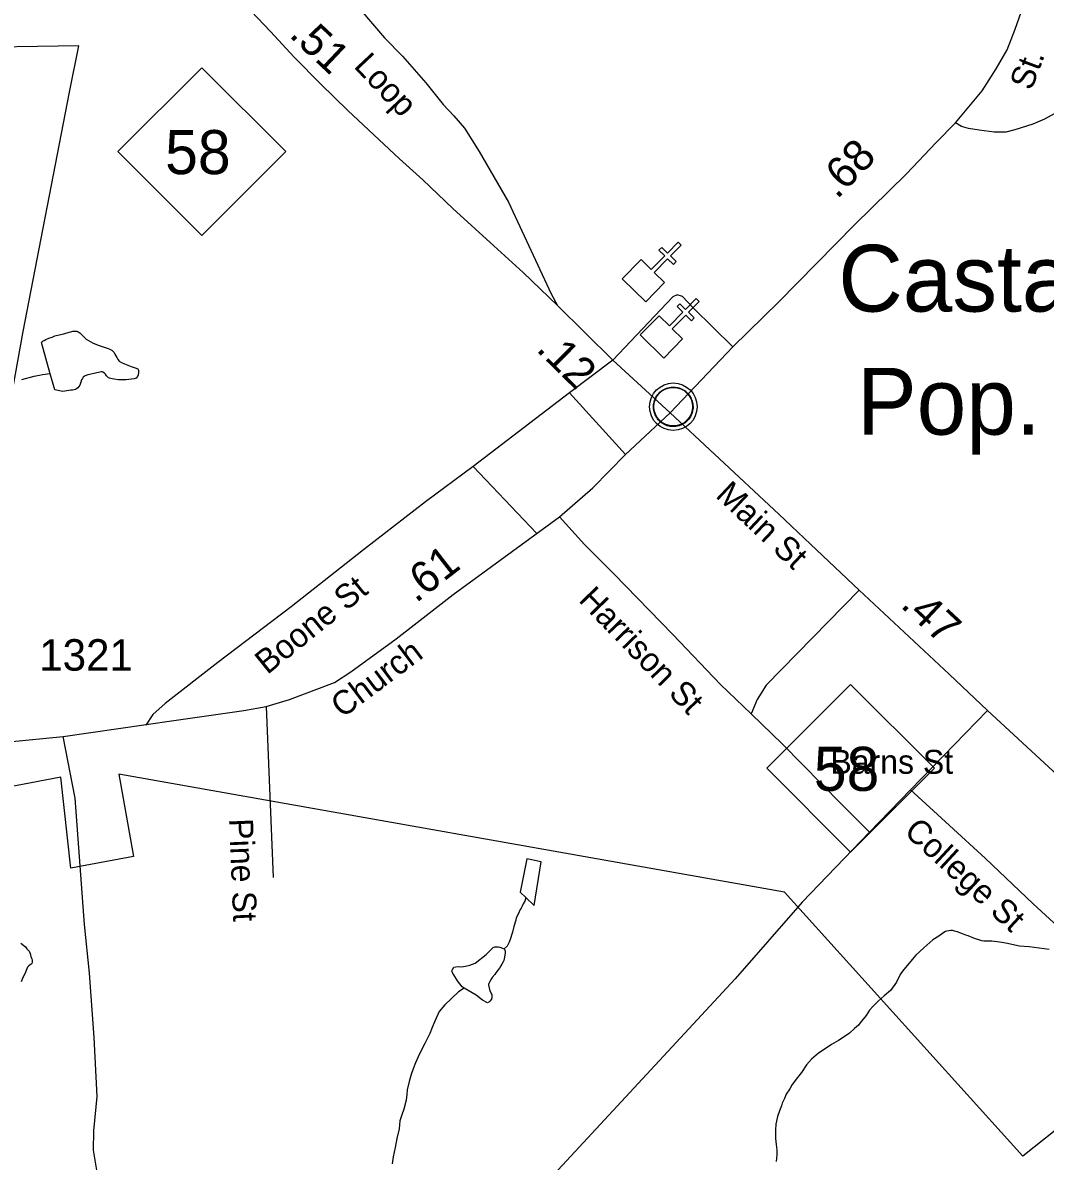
# Model space of a CAD drawing. Extents: x 2220236 to 2384410, y 720751 to 894131.
# Drawn here: x 2276098 to 2280158, y 847023 to 851544 of the extents above; entities that cross this region are included whole.
import ezdxf

# ---------------------------------------------------------------- set-up
doc = ezdxf.new("R2010")
doc.units = 0
for name, color, linetype in [('Exist Boundary Political City Limit New', 7, 'Continuous'), ('Exist Civil Demographics City Label', 7, 'Continuous'), ('Exist Civil Demographics Community CELL', 7, 'Continuous'), ('Exist Cultural Church CELL', 7, 'Continuous'), ('Exist Hydrographic Misc Water Feature', 7, 'Continuous'), ('Exist Hydrographic Pond Under 1500 Sq Ft', 7, 'Continuous'), ('Exist Road Non-System Type 51', 7, 'Continuous'), ('Exist Road Non-System Type 51 Label', 7, 'Continuous'), ('Exist Road Primary NC Attributed', 7, 'Continuous'), ('Exist Road Primary NC Label', 7, 'Continuous'), ('Exist Road Primary NC Service Mileage Hundredths English Label', 7, 'Continuous'), ('Exist Road Primary NC Shield CELL', 7, 'Continuous'), ('Exist Road Primary NC Shield Number Label', 7, 'Continuous'), ('Exist Road Secondary Mileage Hundredths English Label', 7, 'Continuous'), ('Exist Road Secondary Type 51 Attributed', 7, 'Continuous'), ('Exist Road Secondary Type 51 Label', 7, 'Continuous'), ('Exist Road Secondary Type 51 Number Label', 7, 'Continuous'), ('Map Preparation Boundary City Limit Buffer Line', 7, 'Continuous')]:
    doc.layers.add(name, color=color, linetype=linetype)

msp = doc.modelspace()

# ---------------------------------------------------------------- linework, layer by layer
at = {"layer": 'Exist Boundary Political City Limit New'}
for points in [[(2275493.2, 851720.9), (2276448, 852345.8), (2276522.8, 852383.2), (2276930.8, 852405), (2277002.2, 852417.5), (2279386.5, 852618.5), (2279377, 853117.1), (2279598.2, 853213.8), (2280196.2, 853054.8), (2280169.8, 852685.5), (2280464, 850997.9), (2280854.8, 848618.4), (2280988.8, 847823.7), (2281002.8, 847784.7), (2280068.5, 847043)], [(2275800.2, 848660.4), (2276099, 850318.4), (2276283, 851268.9), (2276320.2, 851452.8), (2274837.8, 851427.9)], [(2280068.5, 847043), (2279123.2, 848091.7), (2276479, 848560.6), (2276538.2, 848233.4), (2276289, 848186.7), (2276248.5, 848548.2), (2275887.2, 848479.6)]]:
    msp.add_lwpolyline(points, dxfattribs=at)
at = {"layer": 'Exist Civil Demographics Community CELL'}
msp.add_lwpolyline([(2278603.6, 850031.6), (2278604.6, 850037.2), (2278606.4, 850043.8), (2278609.3, 850051), (2278612.2, 850056.7), (2278615.5, 850062.4), (2278619.3, 850067.6), (2278623.3, 850071.9), (2278627.9, 850076.5), (2278633.4, 850081.1), (2278638.8, 850084.8), (2278643.7, 850087.6), (2278648.8, 850090.1), (2278654.2, 850092.4), (2278659.8, 850094.2), (2278664.2, 850095.4), (2278669, 850096.1), (2278673.1, 850096.8), (2278679.5, 850097.1), (2278683.9, 850097), (2278689.6, 850096.7), (2278694.5, 850096), (2278699.4, 850095), (2278704.4, 850093.6), (2278709.6, 850091.7), (2278716.2, 850088.7), (2278722.5, 850085.2), (2278727.6, 850081.7), (2278732.7, 850077.7), (2278736, 850074.6), (2278740.2, 850070.2), (2278744, 850065.5), (2278747.1, 850060.9), (2278750.2, 850055.9), (2278752.7, 850050.7), (2278754.7, 850045.7), (2278756.3, 850040.7), (2278757.6, 850036.1), (2278758.7, 850030), (2278759.3, 850025.3), (2278759.6, 850019.3), (2278759.4, 850013.6), (2278758.8, 850007.9), (2278757.9, 850002.4), (2278756.2, 849996.2), (2278754.3, 849990.4), (2278752, 849985.3), (2278748.9, 849979.3), (2278745.6, 849974), (2278742.2, 849969.3), (2278737.9, 849964.6), (2278732.6, 849959.6), (2278727.6, 849955.5), (2278722.6, 849952), (2278718.3, 849949.5), (2278711.5, 849946.3), (2278704.3, 849943.6), (2278698.4, 849942.1), (2278691.8, 849940.8), (2278687.3, 849940.3), (2278682.8, 849940.1), (2278677.3, 849940.1), (2278673, 849940.5), (2278667.4, 849941.2), (2278661.4, 849942.5), (2278656.8, 849943.8), (2278651.7, 849945.7), (2278647.1, 849947.7), (2278643.2, 849949.9), (2278636.4, 849954), (2278630.8, 849958.3), (2278625.9, 849962.8), (2278621.4, 849967.6), (2278618.2, 849971.6), (2278615.3, 849975.8), (2278611.2, 849982.9), (2278609.4, 849986.4), (2278607.7, 849990.4), (2278605.1, 849998.6), (2278603.6, 850005.7), (2278602.9, 850010.8), (2278602.6, 850017.2), (2278602.5, 850021.9), (2278603.1, 850028.3)], close=True, dxfattribs=at)
for centre, radius in [((2278681.2, 850019.2), 94.3), ((2278680.9, 850019.5), 76.7)]:
    msp.add_circle(centre, radius, dxfattribs=at)
at = {"layer": 'Exist Cultural Church CELL'}
for points in [[(2278553.1, 850603.4), (2278593.8, 850563.6), (2278647.1, 850617.9), (2278624.3, 850640.3), (2278635.5, 850651.7), (2278658.3, 850629.3), (2278700.4, 850672.2), (2278711.9, 850661), (2278669.7, 850618.1), (2278692.6, 850595.7), (2278681.4, 850584.3), (2278658.5, 850606.7), (2278605.2, 850552.4), (2278646.3, 850511.9), (2278571.7, 850435.9), (2278478.5, 850527.4)], [(2278624.7, 850380), (2278665.4, 850340.2), (2278718.7, 850394.5), (2278695.9, 850417), (2278707.1, 850428.4), (2278729.9, 850405.9), (2278772.1, 850448.8), (2278783.5, 850437.6), (2278741.4, 850394.7), (2278764.2, 850372.3), (2278753, 850360.9), (2278730.2, 850383.3), (2278676.8, 850329), (2278717.9, 850288.5), (2278643.3, 850212.5), (2278550.1, 850304.1)]]:
    msp.add_lwpolyline(points, close=True, dxfattribs=at)
at = {"layer": 'Exist Hydrographic Misc Water Feature'}
for points in [[(2276207.1, 850150.2), (2276176.1, 850146), (2276164.3, 850143.6), (2276142.2, 850139.1), (2276092.4, 850125.4)], [(2278095.8, 848069.9), (2278091.2, 848056.2), (2278085.4, 848045.5), (2278081.3, 848035.7), (2278077.5, 848027.6), (2278073.4, 848022.1), (2278069.3, 848014), (2278063.8, 848001.7), (2278057.7, 847989.7), (2278056.2, 847979.8), (2278048.1, 847955.4), (2278042.1, 847933.2), (2278040.3, 847925.1), (2278034.3, 847907.2), (2278028.8, 847893.5), (2278020.9, 847877.3), (2278009.5, 847866)], [(2280173.9, 847864.4), (2280094.1, 847874.2), (2280055.8, 847877.7), (2280025.7, 847883.2), (2280007.8, 847887.5), (2279985.2, 847892.2), (2279967.6, 847894.9), (2279945.7, 847897), (2279927.9, 847896.7), (2279914.2, 847897), (2279906, 847897.8), (2279897.8, 847900.6), (2279877.7, 847908.2), (2279867.6, 847911.7), (2279861.7, 847914.5), (2279852.3, 847918), (2279843.2, 847921.4), (2279828.9, 847926.6), (2279818.4, 847930.1), (2279809.3, 847933.6), (2279803.5, 847935.4), (2279797.6, 847937.1), (2279789.4, 847939.6), (2279783.5, 847939.1), (2279767.4, 847936.8), (2279762.5, 847935.2), (2279755.5, 847931.5), (2279735.8, 847917.1), (2279711.6, 847902.8), (2279675.8, 847870.8), (2279644.4, 847841.9), (2279596.9, 847783.9), (2279582.8, 847767.8), (2279567.4, 847733.6), (2279543.7, 847701.3), (2279518.1, 847680.5), (2279494.3, 847658.7), (2279474.9, 847639.5), (2279460.4, 847622.7), (2279446.6, 847602.3), (2279434.8, 847587.8), (2279427, 847578.1), (2279416.9, 847563.6), (2279401.2, 847550.1), (2279381.1, 847531.5), (2279359.5, 847517.2), (2279337.6, 847502.9), (2279309.7, 847487.1), (2279279.7, 847466.4), (2279258.1, 847452.1), (2279230.4, 847428), (2279210.6, 847406.5), (2279190.6, 847375.7), (2279174.8, 847355.4), (2279153.2, 847327.3), (2279143.4, 847311.1), (2279129.8, 847289.1), (2279122.5, 847272.2), (2279114, 847253.3), (2279110.1, 847242.9), (2279102.2, 847223.4), (2279094.5, 847200.6), (2279088.9, 847170.2), (2279086.8, 847146.7), (2279087.1, 847128.6), (2279087.1, 847112.9), (2279089.9, 847089.9), (2279091.8, 847068.5), (2279091.7, 847048.8), (2279090.1, 847022.6)], [(2277850.8, 847710.9), (2277828.6, 847695.9), (2277773.4, 847644.6), (2277751.5, 847617.2), (2277733.6, 847579.8), (2277723.9, 847554.4), (2277714.2, 847530), (2277694.4, 847490.4), (2277672.9, 847449.9), (2277657.4, 847414.1), (2277647.7, 847389.7), (2277639.7, 847367.6), (2277631.9, 847339.9), (2277624.3, 847307.2), (2277622.6, 847287.6), (2277620.9, 847265.6), (2277610.9, 847229.8), (2277603.2, 847207.6), (2277595.5, 847183.2), (2277591.9, 847151.4), (2277583.9, 847112.9), (2277576.3, 847077), (2277568.6, 847041.1), (2277564.8, 847013.3)]]:
    msp.add_lwpolyline(points, dxfattribs=at)
at = {"layer": 'Exist Hydrographic Pond Under 1500 Sq Ft'}
for points in [[(2276207.1, 850150.2), (2276172.9, 850273.9), (2276178.9, 850280.4), (2276182.9, 850281.9), (2276188.9, 850285.7), (2276200.8, 850292.1), (2276214.7, 850296), (2276224.6, 850300.7), (2276242.7, 850304.3), (2276260.5, 850308.9), (2276282.6, 850315), (2276288.6, 850316.5), (2276296.8, 850318.9), (2276304, 850319.4), (2276309, 850319.3), (2276312.6, 850319.3), (2276318.4, 850316.8), (2276323.9, 850312.5), (2276331, 850305.8), (2276338.1, 850299), (2276350.3, 850287.3), (2276376.9, 850272), (2276400.9, 850261.7), (2276425, 850253.9), (2276437.1, 850250.4), (2276443.3, 850247.7), (2276453.3, 850242.5), (2276457.2, 850238.5), (2276460.4, 850234.2), (2276463.2, 850228.6), (2276471.4, 850214.3), (2276476.5, 850206), (2276481.3, 850200.3), (2276489.4, 850194.2), (2276501.4, 850189.1), (2276527.8, 850178.7), (2276539.8, 850175.1), (2276548, 850172.7), (2276551.2, 850171.6), (2276554.5, 850169.3), (2276556.7, 850166.6), (2276557.6, 850163.3), (2276558.1, 850155.1), (2276555.9, 850145.3), (2276552.9, 850138.8), (2276547.8, 850133.3), (2276544.2, 850130.8), (2276540.5, 850130.2), (2276529.4, 850128.8), (2276508.3, 850126.6), (2276478.1, 850126.6), (2276460.5, 850128.6), (2276453.3, 850129.4), (2276442.2, 850132.2), (2276438.3, 850133.9), (2276434.1, 850137.3), (2276429.9, 850142.3), (2276426.1, 850148), (2276421.9, 850152.3), (2276416.1, 850156.4), (2276412.9, 850157.4), (2276409.3, 850157.5), (2276381.9, 850151.5), (2276355.9, 850145.5), (2276345.9, 850141.4), (2276342.3, 850139.2), (2276338.3, 850136), (2276334.6, 850131.2), (2276331.2, 850125.4), (2276328.4, 850117.2), (2276324.5, 850105.2), (2276320.5, 850099.3), (2276316.8, 850094.5), (2276311.4, 850090.7), (2276307.1, 850088.1), (2276301.5, 850086.6), (2276294.9, 850085.1), (2276289.3, 850084.6), (2276256.8, 850080.3), (2276224.8, 850086.6), (2276207.1, 850150.2)], [(2278099.6, 848224), (2278072.9, 848091.7), (2278095.8, 848069.9)], [(2278095.8, 848069.9), (2278129.2, 848038), (2278155.8, 848212.3)], [(2278155.8, 848212.3), (2278099.6, 848224)], [(2276090.6, 847888.5), (2276108.7, 847875), (2276114.7, 847866.6), (2276123.1, 847857.6), (2276127.1, 847847.7), (2276130.7, 847831.2), (2276133.3, 847827.9), (2276135.1, 847819.6), (2276135.2, 847813.1), (2276134.2, 847808.8), (2276131.5, 847805), (2276127.5, 847803.4), (2276121.5, 847799.3), (2276116.8, 847793.8), (2276113.4, 847787.3), (2276105.8, 847766.8), (2276099.9, 847754.8), (2276092, 847735.3)], [(2277850.8, 847710.9), (2277842.4, 847715.3), (2277824.2, 847739.3), (2277809.9, 847763.6), (2277805.8, 847769.2), (2277802.1, 847779.1), (2277803.8, 847785), (2277809.6, 847793.1), (2277817.8, 847795.2), (2277830, 847795.9), (2277839.8, 847795.7), (2277855.6, 847797.7), (2277873.7, 847802.3), (2277884.3, 847805.3), (2277894.5, 847810), (2277938.5, 847843.5), (2277957, 847862.8), (2277966, 847871.8), (2277973, 847875), (2277978.6, 847874.9), (2277985.1, 847874.7), (2277992, 847873.6), (2278009.5, 847866)], [(2278009.5, 847866), (2278011.1, 847865), (2278012.1, 847861.7), (2278013, 847857.7), (2278013.1, 847850.2), (2278011.1, 847833.2), (2278009.7, 847827.3), (2278007.9, 847820.8), (2278005.5, 847815.3), (2278000.7, 847806.2), (2277996.7, 847799), (2277990.6, 847790), (2277985.8, 847782.9), (2277976.4, 847770.6), (2277972, 847765.1), (2277961.9, 847752.9), (2277957.8, 847746.4), (2277952.1, 847736.7), (2277948.3, 847728.5), (2277947.6, 847725.3), (2277947.5, 847723), (2277948.4, 847716.4), (2277950.7, 847704.9), (2277954.5, 847696.6), (2277960.8, 847685), (2277960.6, 847672.5), (2277958.9, 847668.6), (2277958.8, 847667), (2277953.1, 847658.9), (2277949.1, 847654.7), (2277943.1, 847652.6), (2277923, 847662.8), (2277898.8, 847682), (2277850.8, 847710.9)]]:
    msp.add_lwpolyline(points, dxfattribs=at)
at = {"layer": 'Exist Road Non-System Type 51'}
for p, q in [((2278441.3, 850203.5), (2278269.2, 850074.4)), ((2278269.2, 850074.4), (2277886.3, 849781.6)), ((2278269.2, 850074.4), (2278490.8, 849829)), ((2277886.3, 849781.6), (2278138, 849516.9)), ((2277064, 848829.4), (2277092.3, 848150))]:
    msp.add_line(p, q, dxfattribs=at)
for points in [[(2280420.7, 851361.9), (2280339.3, 851301.2), (2280254.1, 851224.4), (2280208.4, 851189.9), (2280154.8, 851161.5), (2280109, 851141), (2280037.1, 851118.3), (2280001.2, 851110.1), (2279955.4, 851109.6), (2279895.1, 851117.1), (2279853.1, 851124.7), (2279825.1, 851132.3), (2279801.9, 851146.3)], [(2278917.8, 850257.3), (2278760.7, 850410.2), (2278717.7, 850457.5), (2278696.2, 850464), (2278679, 850455.4), (2278441.3, 850203.5)], [(2277886.3, 849781.6), (2277696.9, 849641.5), (2277451.4, 849450.9), (2277163.6, 849224.3), (2276873.1, 849003.8), (2276662.7, 848840.7), (2276613.8, 848797.7), (2276587.2, 848754.8)], [(2278989.8, 848800.1), (2278868.3, 848916.3), (2278679, 849114.4), (2278444.5, 849355.4), (2278328.3, 849471.7), (2278229.4, 849581.5)], [(2279419, 849290.9), (2279050, 848914.2), (2279013.5, 848856.1), (2278989.8, 848800.1)], [(2279460.3, 848329.4), (2279349.1, 848440.6), (2279114.6, 848679.6), (2278989.8, 848800.1)], [(2279928.8, 848813), (2279623, 848498), (2279627.1, 848502.2)], [(2276407.9, 846892.9), (2276379, 847066.4), (2276380.5, 847143.5), (2276393.8, 847279.8), (2276382, 847514), (2276362.7, 847770.5), (2276343.5, 847963.2), (2276305.7, 848464.2), (2276258.3, 848710.3)], [(2280289.1, 847881), (2280110.5, 848044.6), (2279921.2, 848225.4), (2279714.7, 848414.8), (2279623, 848498), (2279460.3, 848329.4)], [(2279460.3, 848329.4), (2279192.2, 848051.6), (2278926.4, 847747.5), (2278123.8, 846880)]]:
    msp.add_lwpolyline(points, dxfattribs=at)
at = {"layer": 'Exist Road Primary NC Attributed'}
for points in [[(2278220.7, 850420.8), (2278085.2, 850552.1), (2277968.8, 850657.9), (2277805.9, 850806.2), (2277686.3, 850920.5), (2277593.2, 851003.1), (2277389, 851195.8), (2277281, 851299.6), (2277175.2, 851407.6), (2277082.1, 851509.2), (2277004.2, 851590.1), (2276943.5, 851668.6), (2276875.3, 851760.5), (2276709.4, 852018.5), (2276645.7, 852129.6), (2276601.3, 852211.2), (2276561.3, 852286.8), (2276488.7, 852418.7), (2276426.5, 852583.2), (2276367.2, 852712.2), (2276267.9, 852958.3), (2276195.4, 853139.1), (2276058.3, 853483)], [(2278669.3, 849994.7), (2278441.3, 850203.5), (2278220.7, 850420.8)], [(2280489.4, 848284.5), (2280420.4, 848352.6), (2280311.7, 848460), (2279928.8, 848813), (2279776, 848957.2), (2279419, 849290.9), (2279225.4, 849473.8), (2279100.6, 849592.2), (2278844.6, 849831.1), (2278669.3, 849994.7)]]:
    msp.add_lwpolyline(points, dxfattribs=at)
at = {"layer": 'Exist Road Primary NC Shield CELL'}
for points in [[(2276476, 851032.6), (2276809, 851365.6), (2277142, 851032.6), (2276809, 850699.6)], [(2279052, 848583.5), (2279385, 848916.5), (2279717.9, 848583.5), (2279385, 848250.5)]]:
    msp.add_lwpolyline(points, close=True, dxfattribs=at)
at = {"layer": 'Exist Road Secondary Type 51 Attributed'}
for points in [[(2277393.2, 851651.1), (2277533.9, 851483.8), (2277605.9, 851411.8), (2277699, 851306), (2277766.7, 851219.1), (2277809.1, 851174.7), (2277851.4, 851126), (2277910.6, 851032.8), (2278027, 850831.6), (2278196.1, 850467.3), (2278220.7, 850420.8)], [(2278669.3, 849994.7), (2278917.8, 850257.3), (2279099.5, 850436), (2279400.7, 850741.6), (2279607.2, 850944), (2279725.5, 851068.8), (2279801.9, 851146.3), (2279907.3, 851273.3), (2279963.2, 851361.6), (2280006.2, 851436.9), (2280038.5, 851518.7), (2280062.1, 851585.4)], [(2276042.1, 848688.7), (2276258.3, 848710.3), (2276697.9, 848772.8), (2276976.2, 848812.6), (2277064, 848829.4), (2277157.7, 848856.2), (2277335.7, 848923.7), (2277400.6, 848965.9), (2277580.5, 849097.2), (2277806.9, 849273), (2278229.4, 849581.5), (2278361.7, 849697.7), (2278490.8, 849829), (2278669.3, 849994.7)]]:
    msp.add_lwpolyline(points, dxfattribs=at)
at = {"layer": 'Map Preparation Boundary City Limit Buffer Line'}
for points in [[(2275493.2, 851720.9), (2276448, 852345.8), (2276522.8, 852383.2), (2276930.8, 852405), (2277002.2, 852417.5), (2279386.5, 852618.5), (2279377, 853117.1), (2279598.2, 853213.8), (2280196.2, 853054.8), (2280169.8, 852685.5), (2280464, 850997.9), (2280854.8, 848618.4), (2280988.8, 847823.7), (2281002.8, 847784.7), (2280068.5, 847043)], [(2275800.2, 848660.4), (2276099, 850318.4), (2276283, 851268.9), (2276320.2, 851452.8), (2274837.8, 851427.9)], [(2280068.5, 847043), (2279123.2, 848091.7), (2276479, 848560.6), (2276538.2, 848233.4), (2276289, 848186.7), (2276248.5, 848548.2), (2275887.2, 848479.6)]]:
    msp.add_lwpolyline(points, dxfattribs=at)

# ---------------------------------------------------------------- texts
at = {"layer": 'Exist Civil Demographics City Label'}
for s, p in [('Castalia', (2279336.5, 850397)), ('Pop. 350', (2279411.1, 849908.4))]:
    msp.add_text(s, height=265, dxfattribs=at).set_placement(p)
at = {"layer": 'Exist Road Non-System Type 51 Label'}
for s, rotation, p in [('Boone St', 38.9277, (2277068.8, 848953.1)), ('Harrison St', 313.9357, (2278300.9, 849248.8)), ('Pine St', 272.3782, (2276916.9, 848382.6)), ('College St', 317.2584, (2279592.8, 848326.3))]:
    msp.add_text(s, height=95, rotation=rotation, dxfattribs=at).set_placement(p)
msp.add_text('Barns St', height=95, dxfattribs=at).set_placement((2279305.1, 848561.7))
at = {"layer": 'Exist Road Primary NC Label'}
msp.add_text('Main St', height=95, rotation=316.7754, dxfattribs=at).set_placement((2278845, 849662.9))
at = {"layer": 'Exist Road Primary NC Service Mileage Hundredths English Label'}
for s, rotation, p in [('.51', 316.662, (2277152, 851491.9)), ('.12', 315.4391, (2278133.2, 850243.8)), ('.47', 316.9444, (2279579.4, 849226.5))]:
    msp.add_text(s, height=125, rotation=rotation, dxfattribs=at).set_placement(p)
at = {"layer": 'Exist Road Primary NC Shield Number Label'}
for p in [(2276663.1, 850942.8), (2279239.1, 848493.8)]:
    msp.add_text('58', height=175, dxfattribs=at).set_placement(p)
at = {"layer": 'Exist Road Secondary Mileage Hundredths English Label'}
for s, rotation, p in [('.68', 45.8718, (2279331.1, 850840.7)), ('.61', 37.8185, (2277659.3, 849237.5))]:
    msp.add_text(s, height=125, rotation=rotation, dxfattribs=at).set_placement(p)
at = {"layer": 'Exist Road Secondary Type 51 Label'}
for s, rotation, p in [('Loop', 313.2891, (2277408.8, 851369.3)), ('St.', 69.3326, (2280102.9, 851271.1)), ('Church', 36.9609, (2277367, 848780.2))]:
    msp.add_text(s, height=95, rotation=rotation, dxfattribs=at).set_placement(p)
at = {"layer": 'Exist Road Secondary Type 51 Number Label'}
msp.add_text('1321', height=125, dxfattribs=at).set_placement((2276163.3, 848971.1))

doc.saveas('drawing.dxf')
